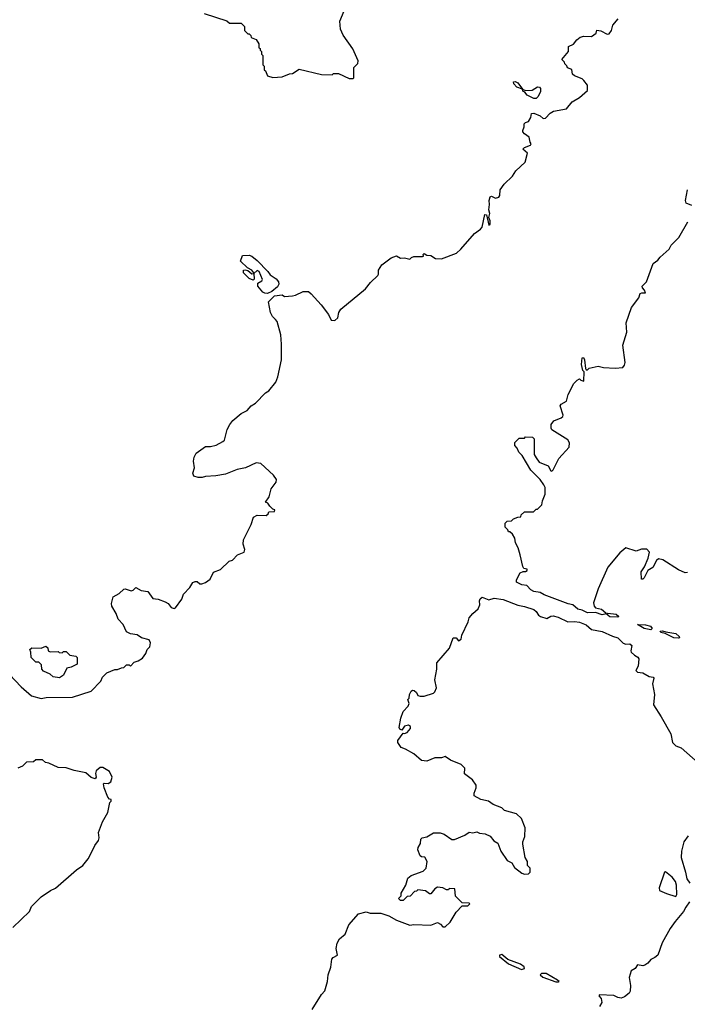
# Model space of a CAD drawing. Extents: x 1933546 to 2138868, y 524910 to 667279.
# Tile 408 of 466: x 2102433 to 2107502, y 569591 to 577068. Entities that reach past the tile are written whole.
import ezdxf

# ---------------------------------------------------------------- set-up
doc = ezdxf.new("R2010")
doc.units = 0

msp = doc.modelspace()

# ---------------------------------------------------------------- linework, layer by layer
at = {"layer": '0CON10XD'}
for points in [[(2102356.4, 572096.4), (2102445, 572002.5), (2102523, 571933), (2102595, 571913.8), (2102635, 571920), (2102835, 571923.3), (2102975, 571970), (2103050, 572045), (2103062.5, 572075), (2103095, 572107.5), (2103155, 572132.5), (2103175, 572132.5), (2103205, 572147.5), (2103225, 572150), (2103245, 572170), (2103265, 572170), (2103275, 572160), (2103301.7, 572188.3), (2103331.7, 572198.3), (2103365, 572220), (2103390, 572255), (2103400, 572285), (2103420, 572305), (2103427.5, 572335), (2103415, 572360), (2103357.5, 572375), (2103325, 572396.2), (2103273.6, 572403.6), (2103245, 572420), (2103217.5, 572475), (2103180, 572515), (2103165, 572560), (2103132.5, 572615), (2103130, 572635), (2103143.6, 572686.4), (2103188.3, 572711.7), (2103225, 572743.3), (2103235, 572746), (2103279.1, 572730.9), (2103294.6, 572735.5), (2103316.1, 572756.1), (2103355, 572732.5), (2103406.1, 572726.1), (2103443, 572673), (2103485, 572667.5), (2103537, 572647), (2103560, 572635), (2103583.3, 572603.3), (2103605, 572597.5), (2103615, 572602.5), (2103663.6, 572666.4), (2103677.5, 572705), (2103725, 572757.5), (2103747, 572793), (2103765, 572802.5), (2103781.7, 572801.7), (2103800, 572785), (2103815, 572783.3), (2103845, 572793.3), (2103879.3, 572820.7), (2103905, 572872.5), (2103958.3, 572891.7), (2104023.6, 572956.4), (2104050, 572965), (2104085.8, 573004.2), (2104136.7, 573025), (2104143.3, 573045), (2104130, 573085), (2104133, 573117), (2104190, 573235), (2104209.3, 573290.7), (2104235, 573306.7), (2104305, 573302.5), (2104320, 573315), (2104325, 573330), (2104367.5, 573332.5), (2104370, 573345), (2104355, 573350), (2104332.5, 573375), (2104316.4, 573396.4), (2104300, 573405), (2104327.5, 573445), (2104342.5, 573505), (2104380, 573555), (2104382.5, 573575), (2104359.3, 573609.3), (2104265, 573696.7), (2104228.3, 573701.7), (2104146.4, 573663.6), (2104085, 573652.5), (2103995, 573616.7), (2103923, 573603), (2103845, 573600), (2103819.3, 573590.7), (2103789.3, 573590.7), (2103755, 573601.2), (2103746.7, 573625), (2103760, 573665), (2103753.6, 573716.4), (2103756.7, 573745), (2103772.5, 573775), (2103845, 573826.7), (2103883, 573827), (2103925, 573837.5), (2103976.4, 573863.6), (2103987.5, 573875), (2104007.5, 573955), (2104027.5, 573995), (2104052.5, 574025), (2104115, 574077.5), (2104159.3, 574100.7), (2104190, 574135), (2104223, 574157), (2104300, 574235), (2104325, 574250), (2104377.5, 574315), (2104392.5, 574355), (2104420, 574485), (2104421.2, 574605), (2104416.7, 574675), (2104387, 574777), (2104375, 574790), (2104352.5, 574815), (2104337.5, 574845), (2104322.5, 574925), (2104368.3, 574971.7), (2104425, 574977.5), (2104445, 574966.7), (2104505, 574970.9), (2104527.5, 574975), (2104586.2, 575003.8), (2104625, 575003.1), (2104646.5, 574986.5), (2104721.6, 574901.6), (2104778.8, 574828.8), (2104797, 574787), (2104826.4, 574783.6), (2104850, 574805), (2104857.5, 574845), (2104870.7, 574869.3), (2105058.8, 575025), (2105097.3, 575072.7), (2105153.3, 575125), (2105158.8, 575135), (2105157.5, 575165), (2105183.3, 575205), (2105255, 575258.8), (2105295, 575273.3), (2105325, 575258), (2105355, 575258.8), (2105395, 575250), (2105407, 575263), (2105425, 575270), (2105491.7, 575268.3), (2105498.3, 575271.7), (2105497.5, 575285), (2105505, 575292.5), (2105525, 575280), (2105555, 575276.2), (2105590, 575255), (2105635, 575252.5), (2105750, 575295), (2105783.3, 575325), (2105887, 575443), (2105933, 575477), (2105945, 575492.5), (2105965, 575588.8), (2105978.8, 575585), (2105995, 575507.5), (2106005, 575512.5), (2106005, 575540), (2105995.8, 575565), (2106002.5, 575595), (2105995.5, 575625), (2106000.6, 575665), (2105996.7, 575695), (2106005, 575723.3), (2106015, 575728.8), (2106045, 575711.2), (2106071.2, 575718.8), (2106078.3, 575731.7), (2106082.5, 575775), (2106110.7, 575819.3), (2106175, 575880), (2106200.7, 575919.3), (2106272.5, 575985), (2106290, 576055), (2106253.8, 576085), (2106265, 576097.5), (2106312.5, 576115), (2106317.5, 576125), (2106308.3, 576138.3), (2106301.2, 576175), (2106265, 576200), (2106253.8, 576215), (2106253.8, 576225), (2106263, 576253), (2106263, 576277), (2106273, 576287), (2106296.7, 576295), (2106313.8, 576325), (2106320, 576355), (2106337, 576357), (2106385, 576336.7), (2106408.3, 576318.3), (2106425, 576318.8), (2106462.3, 576357.7), (2106486.4, 576373.6), (2106585, 576390), (2106627, 576443), (2106683, 576477), (2106745, 576530), (2106745, 576570), (2106716.4, 576606.4), (2106705, 576617.5), (2106645, 576640), (2106630, 576655), (2106625, 576690), (2106591.7, 576701.7), (2106588.3, 576718.3), (2106571.7, 576731.7), (2106570, 576745), (2106550, 576765), (2106600, 576825), (2106600, 576865), (2106639.3, 576880.7), (2106662.5, 576915), (2106690, 576935), (2106717, 576943), (2106775, 576940), (2106810, 576965), (2106815, 576987.5), (2106845, 576982.5), (2106895, 576957.5), (2106909.3, 576960.7), (2106927.5, 576985), (2106937.5, 577025), (2106976.4, 577073.6)], [(2103835, 577113.3), (2104005, 577060), (2104025, 577040), (2104115, 577040), (2104128.3, 577028.3), (2104140, 577015), (2104140, 576985), (2104165, 576960), (2104175, 576960), (2104188.3, 576948.3), (2104191.7, 576931.7), (2104228.3, 576918.3), (2104250, 576885), (2104250, 576855), (2104258.3, 576848.3), (2104260, 576835), (2104270, 576825), (2104270, 576805), (2104280, 576795), (2104280, 576725), (2104290, 576715), (2104290, 576685), (2104298.3, 576678.3), (2104315, 576640), (2104355, 576627.5), (2104426.4, 576633.6), (2104483, 576657), (2104505, 576660), (2104555, 576692.5), (2104725, 576652.5), (2104805, 576650), (2104815, 576660), (2104855, 576660), (2104935, 576620), (2104965, 576620), (2104970, 576625), (2104970, 576705), (2105000, 576735), (2105002.5, 576755), (2104963.3, 576845), (2104889.3, 576949.3), (2104870, 576995), (2104863.9, 577056.1), (2104896.7, 577135)], [(2106338.3, 576468.3), (2106287.5, 576495), (2106268.3, 576518.3), (2106252.5, 576525), (2106250, 576540), (2106207.5, 576555), (2106185, 576580), (2106182.5, 576595), (2106195, 576597.5), (2106215, 576587.5), (2106250, 576540), (2106275, 576530), (2106325, 576532.5), (2106365, 576557.5), (2106380, 576555), (2106387.5, 576545), (2106387, 576523), (2106370, 576485), (2106355, 576470), (2106338.3, 576468.3)], [(2107537.7, 575657.7), (2107495, 575673.3), (2107488.8, 575695), (2107503.8, 575775)], [(2106875, 572554.5), (2106855, 572549.6), (2106805.3, 572565.3), (2106743.4, 572563.4), (2106705, 572583.5), (2106671.8, 572591.8), (2106634, 572624), (2106597.7, 572632.3), (2106415, 572700.9), (2106385, 572717.9), (2106338.1, 572725), (2106315, 572738.7), (2106285, 572771.8), (2106245, 572776.7), (2106206.4, 572796.4), (2106205.7, 572815), (2106232.5, 572867.5), (2106255, 572877.5), (2106275, 572877.5), (2106287.5, 572885), (2106287.5, 572895), (2106261.7, 572901.7), (2106252.5, 572915), (2106234.3, 573005), (2106217.7, 573057.7), (2106197.5, 573095), (2106191.7, 573131.7), (2106175, 573160), (2106155, 573180), (2106145, 573180), (2106140, 573195), (2106120, 573215), (2106120, 573245), (2106135, 573260), (2106167, 573263), (2106183, 573277), (2106215, 573290), (2106238.3, 573291.7), (2106241.7, 573308.3), (2106265, 573330), (2106335, 573330), (2106355, 573350), (2106365, 573350), (2106397, 573383), (2106402.5, 573415), (2106422.5, 573465), (2106422.5, 573515), (2106412.5, 573535), (2106386.4, 573576.4), (2106315, 573647.5), (2106248.3, 573758.3), (2106222.5, 573785), (2106210, 573815), (2106192.5, 573835), (2106191.7, 573858.3), (2106225, 573890), (2106265, 573890), (2106275, 573900), (2106327, 573897), (2106340, 573885), (2106340, 573765), (2106355, 573740), (2106377, 573707), (2106445, 573680), (2106465, 573642.5), (2106475, 573640), (2106485, 573650), (2106526.2, 573735), (2106605, 573822.5), (2106608.8, 573855), (2106595, 573876.7), (2106475, 573952.5), (2106467.5, 573965), (2106467.5, 573995), (2106489.3, 574020.7), (2106545.9, 574044.1), (2106556.1, 574053.9), (2106558.8, 574065), (2106537.5, 574135), (2106545, 574147.5), (2106585, 574170), (2106598.3, 574221.7), (2106640, 574305), (2106665, 574330), (2106685, 574340), (2106695, 574330), (2106717.5, 574322.5), (2106720, 574395), (2106710, 574405), (2106698.8, 574448.8), (2106705, 574500), (2106715, 574502.5), (2106720.8, 574485), (2106728.3, 574418.3), (2106735, 574410), (2106745, 574410), (2106758.3, 574421.7), (2106825, 574437.5), (2106865, 574427.5), (2106955, 574422.5), (2107013, 574427), (2107026.7, 574445), (2107030, 574465), (2107013.8, 574595), (2107042.5, 574695), (2107037.5, 574765), (2107078.1, 574881.9), (2107133.8, 574955), (2107145, 574987.5), (2107156.4, 574993.6), (2107186, 574994), (2107177.5, 575015), (2107161.2, 575031.2), (2107158.8, 575045), (2107191.7, 575078.3), (2107243.1, 575216.9), (2107278.3, 575241.7), (2107296, 575265), (2107364.2, 575325.8), (2107380, 575355), (2107436.9, 575413.1), (2107507.7, 575532.3)], [(2104315, 574988.8), (2104295, 574990), (2104279.7, 574999.7), (2104242.5, 575045), (2104242.5, 575067.5), (2104272.5, 575085), (2104276.2, 575095), (2104252.5, 575155), (2104235, 575162.5), (2104210, 575140), (2104213, 575097), (2104205, 575090), (2104175, 575101.4), (2104132.2, 575145), (2104132.5, 575165), (2104145, 575167.5), (2104165, 575163.8), (2104195, 575137.5), (2104210, 575140), (2104210, 575145), (2104195, 575166.7), (2104164, 575184), (2104110, 575235), (2104125, 575277.5), (2104175, 575280), (2104195, 575271.4), (2104235, 575239.2), (2104316.6, 575156.6), (2104335, 575130), (2104379.6, 575099.6), (2104397.8, 575077.8), (2104400.8, 575059.2), (2104391.2, 575038.8), (2104347.3, 575002.7), (2104315, 574988.8)], [(2107505, 572869.2), (2107485, 572868), (2107435, 572890.5), (2107316, 572966), (2107285, 572974.4), (2107267.7, 572962.3), (2107240.7, 572909.3), (2107203.3, 572885), (2107175, 572830), (2107165, 572820), (2107155, 572820), (2107153.3, 572875), (2107177.9, 572912.1), (2107205, 572978.8), (2107215.5, 573025), (2107195, 573047.3), (2107153.5, 573046.5), (2107115, 573031.8), (2107035, 573056.5), (2106989.9, 573020.1), (2106899.6, 572910.4), (2106825, 572745.6), (2106789.4, 572640.6), (2106794.3, 572615), (2106805, 572602.9), (2106851.6, 572591.6), (2106883.3, 572565), (2106882.5, 572557.5), (2106875, 572554.5)], [(2104655, 569552), (2104725, 569666), (2104750, 569695), (2104769.5, 569765), (2104775.4, 569815), (2104794.5, 569874.4), (2104803.1, 569935), (2104812.7, 569947.3), (2104846.5, 569965), (2104837.3, 570015), (2104844.6, 570055.3), (2104861.4, 570088.6), (2104904, 570125), (2104933.3, 570195), (2105005, 570277.5), (2105065, 570292.5), (2105095, 570283.3), (2105175, 570283.3), (2105235, 570263.3), (2105295, 570230), (2105395, 570192.5), (2105425, 570197.5), (2105555, 570192.5), (2105605, 570212.5), (2105629.3, 570199.3), (2105645, 570180), (2105665, 570180), (2105702.5, 570215), (2105747.7, 570292.3), (2105791.7, 570338.3), (2105835, 570340), (2105850, 570355), (2105845, 570360), (2105791.7, 570361.7), (2105741.7, 570411.7), (2105738.3, 570468.3), (2105695, 570470), (2105688.3, 570461.7), (2105675, 570460), (2105647, 570477), (2105605, 570480), (2105585, 570467.5), (2105555, 570430), (2105545, 570430), (2105515, 570452.5), (2105455, 570460), (2105445, 570450), (2105431.7, 570448.3), (2105398.3, 570411.7), (2105375, 570410), (2105345, 570380), (2105325, 570380), (2105310, 570395), (2105330, 570415), (2105330, 570435), (2105363.9, 570496.1), (2105380.7, 570549.3), (2105405, 570570), (2105497, 570603), (2105520, 570625), (2105527, 570677), (2105508.3, 570708.3), (2105485, 570710), (2105475, 570720), (2105457.5, 570765), (2105458.3, 570781.7), (2105477, 570813), (2105480, 570845), (2105490, 570855), (2105525, 570862.5), (2105575, 570892.5), (2105625, 570892.5), (2105655, 570882.5), (2105715, 570842.5), (2105735, 570842.5), (2105813.6, 570876.4), (2105845, 570897.5), (2105875, 570892.5), (2105905, 570900), (2105925, 570890), (2105967, 570887), (2106005, 570867.5), (2106033.6, 570833.6), (2106062.5, 570815), (2106087.5, 570755), (2106135, 570682.5), (2106170, 570665), (2106190.7, 570630.7), (2106245, 570587.5), (2106265, 570580), (2106297, 570583), (2106310, 570595), (2106310, 570625), (2106290, 570645), (2106290, 570675), (2106272.5, 570705), (2106253.6, 570806.4), (2106253.3, 570825), (2106270, 570865), (2106270.7, 570930.7), (2106243, 571003), (2106205, 571037.5), (2106115, 571063.3), (2106095, 571082.5), (2106028, 571108), (2105992.5, 571135), (2105935, 571146.2), (2105883.6, 571173.6), (2105883.3, 571195), (2105899.4, 571235), (2105899.4, 571255), (2105872.5, 571295), (2105810.3, 571340.3), (2105813.4, 571383.4), (2105785, 571411.1), (2105704.5, 571444.4), (2105665, 571473.3), (2105635, 571463.3), (2105585, 571463.8), (2105525, 571438.6), (2105483, 571443), (2105425, 571493.8), (2105362.5, 571527.5), (2105330.7, 571540.7), (2105305, 571580), (2105303.3, 571595), (2105345, 571650), (2105355, 571647.5), (2105375, 571656), (2105401.8, 571685), (2105400.4, 571700.4), (2105385, 571710.9), (2105356.1, 571703.9), (2105335, 571672.5), (2105320.7, 571680.7), (2105314, 571694), (2105326.9, 571765), (2105345.5, 571815), (2105382, 571855), (2105391.2, 571875), (2105380, 571905), (2105390, 571915), (2105392.5, 571945), (2105405, 571970), (2105415, 571976.2), (2105427.5, 571975), (2105445, 571960), (2105457, 571937), (2105475, 571930), (2105505, 571930), (2105575.5, 571954.5), (2105586.5, 571963.5), (2105598.8, 571995), (2105585.3, 572055), (2105599.3, 572135), (2105599.7, 572185), (2105697.5, 572295), (2105725, 572373.2), (2105748.1, 572375), (2105765, 572350.8), (2105784.4, 572365), (2105790.7, 572395), (2105838.9, 572495), (2105847, 572525), (2105875, 572559.4), (2105915.3, 572594.7), (2105927.8, 572625), (2105924.2, 572655), (2105929.6, 572670.5), (2105945, 572683.8), (2105995, 572662.2), (2106035, 572675.4), (2106104, 572665), (2106215, 572621.1), (2106265, 572612.5), (2106338.1, 572588.1), (2106355.4, 572575), (2106372.9, 572545), (2106388.8, 572535), (2106435, 572521.8), (2106465, 572538.4), (2106485, 572540.2), (2106521, 572531), (2106596.1, 572496.1), (2106645, 572499.2), (2106685, 572493), (2106735, 572471.6), (2106775, 572437.6), (2106855, 572422.2), (2106935, 572386), (2106975.2, 572375.2), (2107015, 572333.8), (2107035, 572326.6), (2107065, 572328.4), (2107081.4, 572315), (2107073.9, 572275), (2107077.1, 572265), (2107101.2, 572241.2), (2107126.9, 572226.9), (2107133.5, 572215), (2107129.8, 572160.2), (2107110.8, 572125), (2107125, 572114.5), (2107165, 572109.5), (2107211.7, 572081.7)], [(2106975, 572530), (2106915, 572532.9), (2106890, 572555), (2106898.3, 572561.7), (2106962.5, 572555), (2106983.3, 572535), (2106975, 572530)], [(2107225, 572433.8), (2107174.2, 572445), (2107124.1, 572475.9), (2107185, 572471.8), (2107222, 572462), (2107236.5, 572445), (2107225, 572433.8)], [(2107435, 572370.9), (2107400, 572375), (2107335, 572407.5), (2107301.2, 572415), (2107297.5, 572425), (2107315, 572428), (2107338.8, 572418.8), (2107415, 572406.4), (2107440.6, 572385), (2107442.5, 572375), (2107435, 572370.9)], [(2102735, 572070), (2102688.3, 572078.3), (2102665, 572097.5), (2102615, 572120), (2102600, 572135), (2102598.3, 572168.3), (2102578.3, 572188.3), (2102555, 572190), (2102520, 572225), (2102517.5, 572265), (2102510, 572285), (2102525, 572297.5), (2102595, 572296.7), (2102631.7, 572311.7), (2102647, 572297), (2102650, 572275), (2102665, 572267.5), (2102725, 572270), (2102733, 572263), (2102755, 572260), (2102765, 572270), (2102785, 572270), (2102813, 572243), (2102860, 572235), (2102870, 572225), (2102870, 572175), (2102825, 572152.5), (2102790, 572145), (2102765, 572090), (2102735, 572070)], [(2107211.7, 572081.7), (2107242.5, 572075), (2107247.3, 572067.3), (2107238.6, 572025), (2107252.7, 571945), (2107246, 571865), (2107304.5, 571775), (2107376.9, 571645), (2107390.6, 571580.6), (2107414.5, 571554.5), (2107455, 571540), (2107627.3, 571387.3)], [(2102382, 570175), (2102506.7, 570295), (2102523.3, 570335), (2102595, 570406.7), (2102667.5, 570455), (2102705, 570472.5), (2102865, 570612.5), (2102912.5, 570645), (2102953.8, 570695), (2102973.3, 570735), (2103003.9, 570796.1), (2103032.5, 570835), (2103036.7, 570855), (2103032.5, 570895), (2103063, 570977), (2103101.7, 571048.3), (2103117.5, 571125), (2103127.5, 571135), (2103126.4, 571146.4), (2103115, 571150), (2103102.5, 571165), (2103073.3, 571235), (2103070, 571265), (2103075, 571270), (2103105, 571267.5), (2103125, 571280), (2103136.2, 571315), (2103115, 571360), (2103065, 571388.8), (2103045, 571390), (2103012.5, 571365), (2103007.5, 571345), (2103012.5, 571315), (2103005, 571302.5), (2102975, 571313.8), (2102935, 571350), (2102847, 571367), (2102786.4, 571386.4), (2102725, 571390), (2102655, 571422.5), (2102628.3, 571428.3), (2102605, 571447.5), (2102555, 571447.5), (2102537, 571433), (2102485, 571430), (2102455, 571400), (2102420, 571385)], [(2107508.7, 570871.3), (2107476.4, 570825), (2107457.4, 570755), (2107456, 570705), (2107487.5, 570595), (2107499.2, 570545), (2107520.8, 570510.8)], [(2107415, 570411.2), (2107423.8, 570425), (2107421.2, 570495), (2107412, 570525), (2107386.5, 570556.5), (2107336.1, 570596.1), (2107330, 570595), (2107289.2, 570475), (2107292, 570455), (2107345, 570431.9), (2107415, 570411.2)], [(2107520.3, 570369.7), (2107490.6, 570329.4), (2107474.3, 570295), (2107409.4, 570220.6), (2107372.4, 570167.5), (2107311.7, 570058.3), (2107279.2, 569965), (2107255, 569945.7), (2107225, 569932.9), (2107201.9, 569905), (2107180.1, 569889.9), (2107165, 569884.7), (2107125, 569890), (2107105.8, 569864.2), (2107075, 569844.5), (2107062.1, 569795), (2107070, 569735), (2107067.5, 569692.5), (2107060, 569675), (2107025, 569647.1), (2107000.9, 569639.1), (2106975, 569643.1), (2106945, 569659.5), (2106835, 569662.5), (2106830, 569655), (2106848.8, 569635), (2106853.8, 569606.2), (2106836.2, 569575)], [(2106243.6, 569856.4), (2106265, 569862.9), (2106264, 569875), (2106235, 569895.5), (2106140.5, 569930.5), (2106095, 569970), (2106077.5, 569965), (2106077.5, 569955), (2106145, 569900), (2106243.6, 569856.4)], [(2106505, 569761.9), (2106525, 569762.5), (2106528.8, 569765), (2106518, 569775), (2106430, 569825), (2106395, 569826.6), (2106385.7, 569815), (2106405, 569798.1), (2106505, 569761.9)]]:
    msp.add_lwpolyline(points, dxfattribs=at)

doc.saveas('drawing.dxf')
